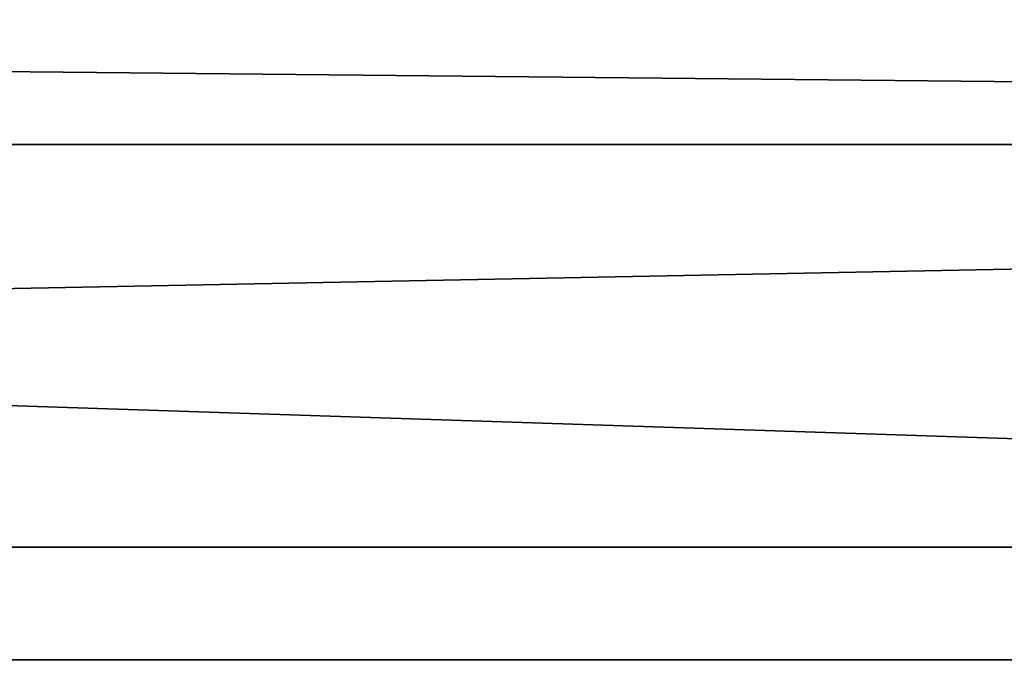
# Model space of a CAD drawing. Header units: millimetres. Extents: x -488 to 6688, y -115 to 115.
# Tile 306 of 656: x 178 to 195, y -17 to -6. Entities that reach past the tile are written whole.
import ezdxf

# ---------------------------------------------------------------- set-up
doc = ezdxf.new("R2010")
doc.units = ezdxf.units.MM
doc.layers.add('151', color=7, linetype='Continuous', true_color=0xffffff)

# ---------------------------------------------------------------- blocks, each defined once
blk = doc.blocks.new('UG_SURFACE_001')
at = {"layer": '151', "color": 252, "linetype": 'Continuous', "lineweight": 35}
for points in [[(487.5, -15, 2194.25), (487.5, 115, 2194.25), (-487.5, 115, 2194.25), (-487.5, -15, 2194.25)], [(-337.5, -15, 2044.25), (-337.5, 115, 2044.25), (337.5, 115, 2044.25), (337.5, -15, 2044.25)], [(487.5, -15, 2194.25), (-487.5, -15, 2194.25), (-337.5, -15, 2044.25), (337.5, -15, 2044.25)]]:
    blk.add_3dface(points, dxfattribs=at)
blk = doc.blocks.new('UG_SURFACE_007')
at = {"layer": '151', "color": 35, "linetype": 'Continuous', "lineweight": 35}
for points in [[(306.5, -8, 2017), (306, 0, 2017), (-306, 0, 2017), (-306.5, -8, 2017)], [(-308, -2), (306.5, -8), (-306.5, -8)], [(306.5, -8), (-308, -2), (308, -2)], [(-306.5, -19.9, 2017), (306.5, -19.9, 2017), (306.5, -8, 2017)], [(-306.5, -8, 2017), (-306.5, -19.9, 2017), (306.5, -8, 2017)], [(306.5, -8), (306.5, -19.9), (-306.5, -19.9), (-306.5, -8)]]:
    blk.add_3dface(points, dxfattribs=at)
blk = doc.blocks.new('UG_SURFACE_049')
at = {"layer": '151', "color": 252, "linetype": 'Continuous', "lineweight": 35}
for points in [[(-297, 3.014, -9.75), (-312, 3.014, -9.75), (-312, -16.953, -9.75), (312, -16.953, -9.75)], [(-297, 3.014, -10.75), (297, 3.014, -10.75), (-312, -16.953, -10.75)], [(297, 3.014, -10.75), (312, 3.014, -10.75), (312, -16.953, -10.75), (-312, -16.953, -10.75)], [(297, 3.014, -9.75), (-297, 3.014, -9.75), (312, -16.953, -9.75)], [(-312, -17.835, -9.906), (312, -17.835, -9.906), (312, -16.953, -9.75), (-312, -16.953, -9.75)], [(-312, -16.953, -10.75), (312, -16.953, -10.75), (312, -17.493, -10.845), (-312, -17.493, -10.845)]]:
    blk.add_3dface(points, dxfattribs=at)
blk = doc.blocks.new('UG_SURFACE_065')
at = {"layer": '151', "color": 252, "linetype": 'Continuous', "lineweight": 35}
for points in [[(-314.2, -22.22, 2021.45), (314.2, -22.22, 2021.45), (314.2, 12.92, 2021.45), (-314.2, 12.92, 2021.45)], [(-313, -22.22, 2020.25), (-313, 12.92, 2020.25), (313, 12.92, 2020.25), (313, -22.22, 2020.25)], [(-353, -15, 2060.25), (353, -15, 2060.25), (351.8, -15, 2059.05), (-351.8, -15, 2059.05)], [(-353, -15, 2060.25), (-353, -22.22, 2060.25), (353, -22.22, 2060.25), (353, -15, 2060.25)], [(-351.8, -15, 2059.05), (351.8, -15, 2059.05), (351.8, -22.22, 2059.05), (-351.8, -22.22, 2059.05)]]:
    blk.add_3dface(points, dxfattribs=at)

msp = doc.modelspace()

# ---------------------------------------------------------------- linework, layer by layer
at = {"layer": '151', "color": 251, "linetype": 'Continuous', "lineweight": -3, "true_color": 0x636466}
for p, q in [((-487.5, -15, 2194.25), (487.5, -15, 2194.25)), ((353, -15, 2060.25), (-353, -15, 2060.25)), ((351.8, -15, 2059.05), (-351.8, -15, 2059.05)), ((337.5, -15, 2044.25), (-337.5, -15, 2044.25)), ((312, -16.953, -9.75), (-312, -16.953, -9.75)), ((312, -16.953, -10.75), (-312, -16.953, -10.75))]:
    msp.add_line(p, q, dxfattribs=at)

# ---------------------------------------------------------------- block references
for name in ['UG_SURFACE_001', 'UG_SURFACE_065', 'UG_SURFACE_049', 'UG_SURFACE_007']:
    msp.add_blockref(name, (0, 0), dxfattribs=at)

doc.saveas('drawing.dxf')
